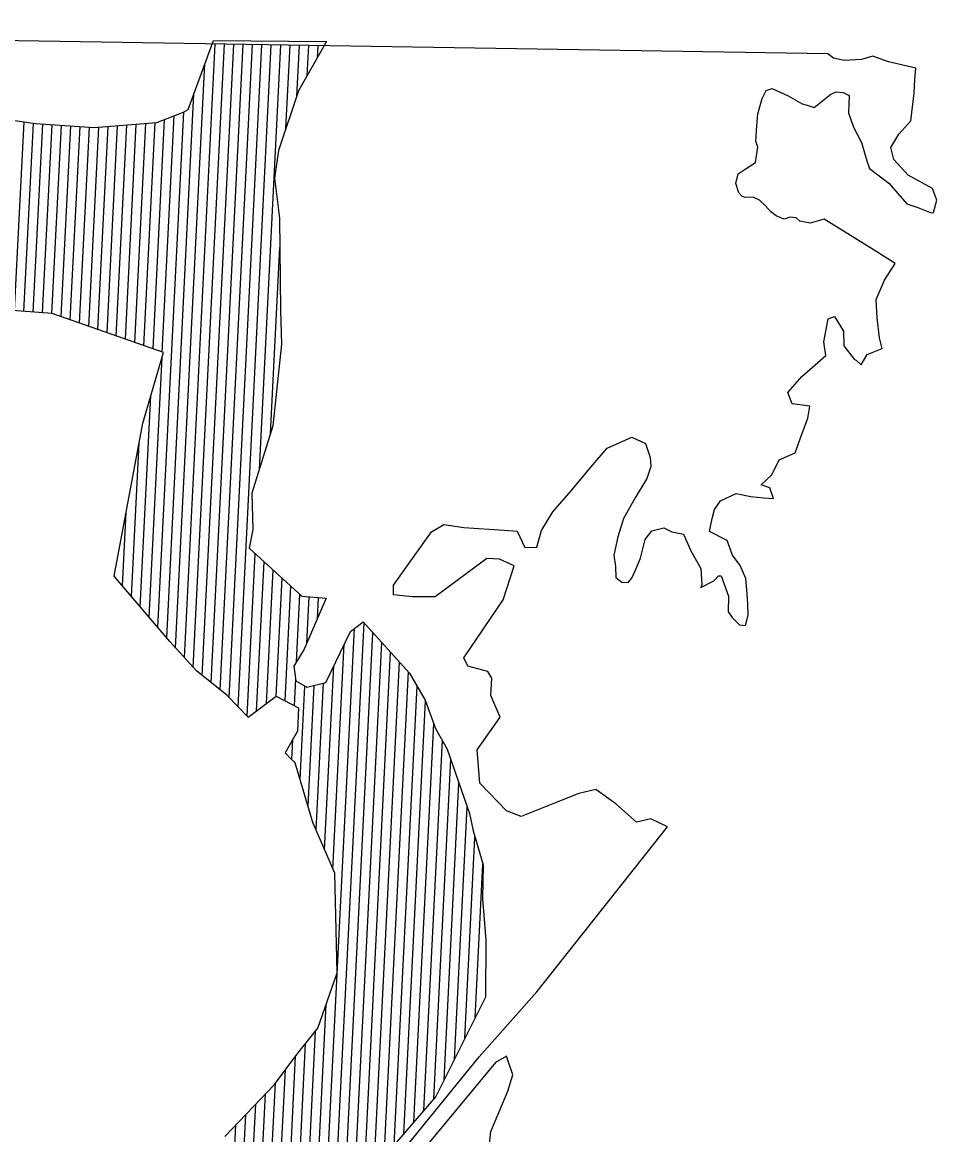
# Model space of a CAD drawing. Extents: x 1300404 to 1323571, y 234004 to 252077.
# Drawn here: x 1318680 to 1323571, y 246006 to 251957 of the extents above; entities that cross this region are included whole.
import ezdxf

# ---------------------------------------------------------------- set-up
doc = ezdxf.new("R2010")
doc.units = 0
doc.layers.add('R_Floodway', color=7, linetype='Continuous')
doc.layers.add('R_Flooplain', color=7, linetype='Continuous')

msp = doc.modelspace()

# ---------------------------------------------------------------- linework, layer by layer
at = {"layer": 'R_Floodway'}
for p, q in [((1319547.3, 248558.2), (1319711.7, 251840.5)), ((1319594.7, 248505.7), (1319761.7, 251839.7)), ((1319642.6, 248462.5), (1319811.8, 251838.9)), ((1319690.8, 248424.3), (1319861.8, 251838.1)), ((1319738.9, 248386.2), (1319911.8, 251837.3)), ((1319786.9, 248344.9), (1319961.8, 251836.5)), ((1319834.5, 248295.1), (1320011.9, 251835.7)), ((1319948.2, 249566.6), (1320061.9, 251834.9)), ((1320089.6, 251388.3), (1320111.9, 251834.1)), ((1320148.3, 251562), (1320161.9, 251833.3)), ((1320203.9, 251672), (1320212, 251832.5)), ((1320258.9, 251769.4), (1320262, 251831.7)), ((1319499.8, 248610.6), (1319656.4, 251734.5)), ((1319452.5, 248664.1), (1319598.3, 251574.6)), ((1319405.2, 248719.7), (1319543.3, 251476.9)), ((1319428.9, 250192), (1319492.3, 251456.9)), ((1318639, 250413.8), (1318689.6, 251423.6)), ((1318688.9, 250410.1), (1318739.3, 251416.4)), ((1318738.8, 250406.4), (1318789.1, 251412.2)), ((1318788.6, 250402.7), (1318839, 251408.9)), ((1318838.5, 250399), (1318888.9, 251405.7)), ((1318887.7, 250382.2), (1318938.8, 251402.4)), ((1318936.9, 250364.9), (1318988.7, 251399.1)), ((1318986.1, 250347.6), (1319038.6, 251395.8)), ((1319035.3, 250330.4), (1319088.7, 251396.1)), ((1319084.5, 250313.1), (1319139, 251400.1)), ((1319133.7, 250295.8), (1319189.2, 251404.1)), ((1319182.9, 250278.5), (1319239.5, 251408.1)), ((1319232.1, 250261.2), (1319289.8, 251412.1)), ((1319281.3, 250243.9), (1319340, 251416.1)), ((1319330.5, 250226.6), (1319390.3, 251420.1)), ((1319379.7, 250209.3), (1319441.2, 251437)), ((1320007.9, 249757.6), (1320057.7, 250752.2)), ((1319357.9, 248775.2), (1319427.5, 250164.5)), ((1319310.6, 248830.7), (1319367.2, 249959.1)), ((1319263.3, 248886.2), (1319304.4, 249706.2)), ((1319216.1, 248941.7), (1319235.8, 249336.7)), ((1319882, 248245.3), (1319925.6, 249114)), ((1319933.5, 248273.7), (1319973.5, 249070.6)), ((1319985.6, 248312.8), (1320021.3, 249027.2)), ((1320037.6, 248351.8), (1320069.2, 248983.7)), ((1320086.4, 248327.1), (1320117.1, 248940.3)), ((1320146.9, 248534.9), (1320165, 248896.8)), ((1320202, 248635.1), (1320214.4, 248883.7)), ((1320258.6, 248766.2), (1320264.3, 248879.3)), ((1320295.3, 245502), (1320456.2, 248713.8)), ((1320348.6, 245566.8), (1320507.8, 248744.1)), ((1320401.9, 245631.6), (1320555.2, 248691.7)), ((1320341.7, 247426.7), (1320401.9, 248629.6)), ((1320455.2, 245696.4), (1320602.7, 248639.2)), ((1320508.5, 245761.1), (1320650.1, 248586.8)), ((1320561.8, 245825.9), (1320697.5, 248534.4)), ((1320296.8, 247530.9), (1320346.1, 248514.8)), ((1320615.1, 245890.1), (1320745, 248481.9)), ((1320135.2, 248302.1), (1320142.3, 248443)), ((1320165.4, 247906.4), (1320190.5, 248406.3)), ((1320208.3, 247762.9), (1320240.7, 248409.5)), ((1320252, 247635.1), (1320291.4, 248422.8)), ((1320668.3, 245951.8), (1320791.2, 248406.3)), ((1320721.4, 246013.5), (1320837.3, 248325.6)), ((1320774.6, 246075.2), (1320881.2, 248204.1)), ((1320120.7, 248013.2), (1320126.1, 248119.9)), ((1320827.7, 246136.9), (1320926.8, 248114.6)), ((1320880.9, 246198.6), (1320971.8, 248013.5)), ((1320936, 246299.6), (1321015.5, 247886.2)), ((1320991.6, 246410.7), (1321059.2, 247758.9)), ((1321047.3, 246521.7), (1321101.1, 247596.1)), ((1321102.9, 246632.8), (1321143.9, 247451.6)), ((1320174, 244080.1), (1320305.5, 246704.2)), ((1320122.1, 244042.4), (1320248.2, 246560.3)), ((1320070.1, 244004.7), (1320194.8, 246493.8)), ((1320018.2, 243967.1), (1320141.3, 246426)), ((1319966.2, 243929.4), (1320087.7, 246353.6)), ((1319914.3, 243891.7), (1320034, 246281.2)), ((1319862.5, 243857.8), (1319981.1, 246224.4)), ((1319810.8, 243824.6), (1319928.2, 246169.2)), ((1319759.1, 243791.7), (1319875.4, 246114.1)), ((1319707.3, 243758.7), (1319822.6, 246059))]:
    msp.add_line(p, q, dxfattribs=at)
for points in [[(1318443.3, 251459.3), (1318750.8, 251414.8), (1319064.3, 251394.1), (1319399.5, 251420.8), (1319542.6, 251476.5), (1319567.5, 251489.8), (1319702.1, 251860.4), (1320306.6, 251854.2), (1320158, 251590.7), (1320050.2, 251271.9), (1320028.3, 251123), (1320056.3, 250908.6), (1320060.7, 250414.8), (1320066.3, 250235.5), (1320020.3, 249797.4), (1319908, 249437.7), (1319912.9, 249243.9), (1319893.4, 249143.3), (1320175.8, 248887.1), (1320305.9, 248875.7)], [(1319887.7, 248239.3), (1319774.4, 248358), (1319611.5, 248487.2), (1319469.3, 248644.4), (1319172.1, 248993.3), (1319324.3, 249813.1), (1319435, 250189.8), (1318840.5, 250398.8), (1318435.5, 250428.9)], [(1320305.9, 248875.7), (1320188.3, 248603.3), (1320132.9, 248511.8), (1320143.5, 248433.8), (1320202.3, 248399.4), (1320302.8, 248425.8), (1320434.9, 248697.4), (1320502.8, 248749.6), (1320750.5, 248475.8), (1320835.2, 248331.2), (1320890.5, 248178.4), (1320952.8, 248068.8), (1321071.1, 247724.1), (1321090.7, 247631.2), (1321144.6, 247449.4), (1321140.5, 247270.6), (1321158.4, 247047.1), (1321157.7, 246742.2), (1320891.7, 246211.2), (1320604.1, 245877.3)], [(1319887.7, 248239.3), (1320037.8, 248352), (1320158.1, 248290.3), (1320151.9, 248164.8), (1320085.7, 248049.6), (1320122.4, 248011.4)], [(1319763.2, 245997.1), (1320028.7, 246274.1), (1320153.2, 246442), (1320261.5, 246576.9), (1320363.3, 246871.8), (1320351.1, 247404.7), (1320234, 247676.8), (1320138.6, 247996.1), (1320106.2, 248026.7)]]:
    msp.add_lwpolyline(points, dxfattribs=at)
at = {"layer": 'R_Flooplain'}
for p, q in [((1322987.8, 251788), (1312427.7, 251957.1)), ((1323018.1, 251764.7), (1322987.8, 251788)), ((1323075.6, 251752.2), (1323018.1, 251764.7)), ((1323167.7, 251757.2), (1323075.6, 251752.2)), ((1323229.2, 251775.9), (1323167.7, 251757.2)), ((1323312.3, 251745.1), (1323229.2, 251775.9)), ((1323458.2, 251711.1), (1323312.3, 251745.1)), ((1323452.8, 251650.9), (1323458.2, 251711.1)), ((1323449.2, 251578.5), (1323452.8, 251650.9)), ((1322637.2, 251549.2), (1322658.7, 251591.7)), ((1322658.7, 251591.7), (1322690.6, 251602.2)), ((1322690.6, 251602.2), (1322775.8, 251564)), ((1322775.8, 251564), (1322851.1, 251521.5)), ((1322915.5, 251501.3), (1323003.7, 251571.9)), ((1323003.7, 251571.9), (1323033.3, 251584.9)), ((1323033.3, 251584.9), (1323069.4, 251580.7)), ((1323069.4, 251580.7), (1323102.5, 251564.5)), ((1323102.5, 251564.5), (1323097.9, 251472.8)), ((1323432.1, 251429.3), (1323449.2, 251578.5)), ((1322613.8, 251468.1), (1322637.2, 251549.2)), ((1322851.1, 251521.5), (1322877.3, 251512.9)), ((1322877.3, 251512.9), (1322915.5, 251501.3)), ((1322608.1, 251403.1), (1322613.8, 251468.1)), ((1323097.9, 251472.8), (1323125.6, 251396.4)), ((1322604, 251321), (1322608.1, 251403.1)), ((1323125.6, 251396.4), (1323167.5, 251314.4)), ((1323368, 251357.6), (1323432.1, 251429.3)), ((1322614.5, 251289.1), (1322604, 251321)), ((1323325.8, 251287.1), (1323368, 251357.6)), ((1322600.8, 251207.5), (1322614.5, 251289.1)), ((1323167.5, 251314.4), (1323196.4, 251216.2)), ((1323342, 251223.4), (1323325.8, 251287.1)), ((1322545.8, 251171.5), (1322600.8, 251207.5)), ((1323196.4, 251216.2), (1323211.3, 251174.3)), ((1323417.7, 251139.7), (1323342, 251223.4)), ((1322496, 251094.2), (1322508.3, 251146.8)), ((1322508.3, 251146.8), (1322545.8, 251171.5)), ((1323211.3, 251174.3), (1323313.9, 251096.5)), ((1322512.9, 251045), (1322496, 251094.2)), ((1323313.9, 251096.5), (1323410, 250985.2)), ((1323547.1, 251067.9), (1323417.7, 251139.7)), ((1322528.9, 251027.2), (1322512.9, 251045)), ((1322545.5, 251019.1), (1322528.9, 251027.2)), ((1323570.7, 251006.2), (1323547.1, 251067.9)), ((1322589.1, 251021.8), (1322545.5, 251019.1)), ((1322622.2, 251005.6), (1322589.1, 251021.8)), ((1322654.5, 250974.9), (1322622.2, 251005.6)), ((1322682.1, 250944.5), (1322654.5, 250974.9)), ((1323410, 250985.2), (1323469.5, 250965.3)), ((1323469.5, 250965.3), (1323540.7, 250937.5)), ((1323552.8, 250939.3), (1323570.7, 251006.2)), ((1322712.4, 250921.2), (1322682.1, 250944.5)), ((1322755.1, 250904.5), (1322712.4, 250921.2)), ((1322787.1, 250915), (1322755.1, 250904.5)), ((1322818.3, 250911), (1322787.1, 250915)), ((1322839.2, 250893), (1322818.3, 250911)), ((1322967.9, 250903.5), (1322894.3, 250883)), ((1323080.7, 250834.9), (1322967.9, 250903.5)), ((1323540.7, 250937.5), (1323552.8, 250939.3)), ((1322894.3, 250883), (1322839.2, 250893)), ((1323249.6, 250729.6), (1323080.7, 250834.9)), ((1323348.1, 250666.5), (1323249.6, 250729.6)), ((1323290.4, 250577.5), (1323348.1, 250666.5)), ((1323246.5, 250473.3), (1323290.4, 250577.5)), ((1323251.4, 250376.2), (1323246.5, 250473.3)), ((1322966.7, 250247.8), (1322989.8, 250370.1)), ((1322989.8, 250370.1), (1323024.3, 250382.8)), ((1323024.3, 250382.8), (1323071.2, 250305.5)), ((1323265.4, 250269.1), (1323251.4, 250376.2)), ((1323071.2, 250305.5), (1323074.5, 250225.4)), ((1323279.5, 250212.7), (1323265.4, 250269.1)), ((1322977.6, 250174.7), (1322966.7, 250247.8)), ((1323074.5, 250225.4), (1323129.1, 250155)), ((1323198.1, 250180.5), (1323279.5, 250212.7)), ((1322848.6, 250062.6), (1322977.6, 250174.7)), ((1323129.1, 250155), (1323140.8, 250147.1)), ((1323140.8, 250147.1), (1323166.2, 250124)), ((1323166.2, 250124), (1323198.1, 250180.5)), ((1322774.2, 249976.8), (1322848.6, 250062.6)), ((1322797.7, 249915.2), (1322774.2, 249976.8)), ((1322891.5, 249903.2), (1322797.7, 249915.2)), ((1322881, 249838.4), (1322891.5, 249903.2)), ((1322841.9, 249733.9), (1322881, 249838.4)), ((1321808.5, 249679.5), (1321939.7, 249738.2)), ((1321939.7, 249738.2), (1322012.9, 249703.1)), ((1322813.7, 249653), (1322841.9, 249733.9)), ((1321721.2, 249577.4), (1321808.5, 249679.5)), ((1322012.9, 249703.1), (1322038.3, 249629.2)), ((1322038.3, 249629.2), (1322040.7, 249580.7)), ((1322689.3, 249535.9), (1322727.2, 249616.3)), ((1322727.2, 249616.3), (1322813.7, 249653)), ((1321615.6, 249449.7), (1321721.2, 249577.4)), ((1322040.7, 249580.7), (1322020.6, 249516.4)), ((1322631, 249483.2), (1322689.3, 249535.9)), ((1322020.6, 249516.4), (1321957.3, 249413.1)), ((1322678.6, 249466.3), (1322631, 249483.2)), ((1321518.1, 249338.4), (1321615.6, 249449.7)), ((1322413.9, 249397.4), (1322498.1, 249436.7)), ((1322498.1, 249436.7), (1322577.1, 249420.6)), ((1322577.1, 249420.6), (1322644.5, 249412.4)), ((1322697.6, 249409.7), (1322678.6, 249466.3)), ((1321957.3, 249413.1), (1321896.2, 249302.5)), ((1322382.5, 249350.5), (1322413.9, 249397.4)), ((1322644.5, 249412.4), (1322697.6, 249409.7)), ((1321457.4, 249237.5), (1321518.1, 249338.4)), ((1321896.2, 249302.5), (1321864.7, 249204.8)), ((1322354.9, 249233.4), (1322370.4, 249302.8)), ((1322370.4, 249302.8), (1322382.5, 249350.5)), ((1320869.2, 249230.8), (1320934.1, 249271.1)), ((1320934.1, 249271.1), (1321042.1, 249253.5)), ((1321042.1, 249253.5), (1321256.8, 249240.3)), ((1321256.8, 249240.3), (1321326.6, 249234.4)), ((1321431.3, 249149.3), (1321457.4, 249237.5)), ((1322047.8, 249236.8), (1322111.5, 249252.9)), ((1322111.5, 249252.9), (1322154, 249231.4)), ((1320666.2, 248945.8), (1320869.2, 249230.8)), ((1321326.6, 249234.4), (1321368.3, 249147.6)), ((1321864.7, 249204.8), (1321842.9, 249106.7)), ((1321987.2, 249089.8), (1322011.6, 249190.2)), ((1322011.6, 249190.2), (1322047.8, 249236.8)), ((1322154, 249231.4), (1322216.2, 249218.6)), ((1322216.2, 249218.6), (1322255.3, 249129.5)), ((1322449.2, 249185.1), (1322354.9, 249233.4)), ((1322479.2, 249106.1), (1322449.2, 249185.1)), ((1321368.3, 249147.6), (1321431.3, 249149.3)), ((1322255.3, 249129.5), (1322308.7, 249034.9)), ((1321164.5, 249087.7), (1320888.2, 248883.8)), ((1321232, 249084.3), (1321164.5, 249087.7)), ((1321310.1, 249048.9), (1321232, 249084.3)), ((1321842.9, 249106.7), (1321851.9, 249045.8)), ((1321962.7, 249035.4), (1321987.2, 249089.8)), ((1322520, 249050.8), (1322479.2, 249106.1)), ((1321252.7, 248867.9), (1321310.1, 249048.9)), ((1321851.9, 249045.8), (1321853.9, 248987.6)), ((1321940.8, 248983.2), (1321962.7, 249035.4)), ((1322308.7, 249034.9), (1322314, 248947.5)), ((1322550.4, 248981.6), (1322520, 249050.8)), ((1320666.1, 248895), (1320666.2, 248945.8)), ((1321853.9, 248987.6), (1321886.5, 248961.8)), ((1321886.5, 248961.8), (1321920.3, 248960.1)), ((1321920.3, 248960.1), (1321940.8, 248983.2)), ((1322308.5, 248933.3), (1322378, 248968.5)), ((1322314, 248947.5), (1322308.5, 248933.3)), ((1322378, 248968.5), (1322403.5, 248996.2)), ((1322403.5, 248996.2), (1322418, 248995.5)), ((1322418, 248995.5), (1322456.2, 248887.1)), ((1322554.6, 248920.9), (1322550.4, 248981.6)), ((1320764.7, 248882.8), (1320666.1, 248895)), ((1320888.2, 248883.8), (1320764.7, 248882.8)), ((1322456.2, 248887.1), (1322454.4, 248802.5)), ((1322560.7, 248848), (1322554.6, 248920.9)), ((1321041.2, 248556.7), (1321252.7, 248867.9)), ((1322562.4, 248785), (1322560.7, 248848)), ((1322454.4, 248802.5), (1322477.1, 248772.3)), ((1322477.1, 248772.3), (1322516.3, 248734.1)), ((1322547.6, 248730.1), (1322562.4, 248785)), ((1322516.3, 248734.1), (1322547.6, 248730.1)), ((1321063.2, 248512.1), (1321041.2, 248556.7)), ((1321170.7, 248484.9), (1321063.2, 248512.1)), ((1321190.6, 248447.6), (1321170.7, 248484.9)), ((1321186.1, 248355.9), (1321190.6, 248447.6)), ((1321235.9, 248239.6), (1321186.1, 248355.9)), ((1321113.5, 248064.3), (1321235.9, 248239.6)), ((1321126.4, 247887.1), (1321113.5, 248064.3)), ((1321269.1, 247739.5), (1321126.4, 247887.1)), ((1321656, 247831.3), (1321517.7, 247775.4)), ((1321746.6, 247853.4), (1321656, 247831.3)), ((1321854, 247775.4), (1321746.6, 247853.4)), ((1321517.7, 247775.4), (1321347.4, 247709)), ((1321965.3, 247677.8), (1321854, 247775.4)), ((1321347.4, 247709), (1321269.1, 247739.5)), ((1322041.2, 247695.8), (1321965.3, 247677.8)), ((1322131, 247652.6), (1322041.2, 247695.8)), ((1321431.3, 246770.8), (1322131, 247652.6)), ((1321123.7, 246423.3), (1321431.3, 246770.8)), ((1320316.9, 245430.8), (1321123.7, 246423.3)), ((1321211.7, 246392.3), (1320362.3, 245370.5)), ((1321269, 246425.7), (1321211.7, 246392.3)), ((1321302.8, 246327.2), (1321269, 246425.7)), ((1321276.6, 246239), (1321302.8, 246327.2)), ((1321186, 246023.4), (1321276.6, 246239)), ((1321150.4, 245696.1), (1321186, 246023.4))]:
    msp.add_line(p, q, dxfattribs=at)

doc.saveas('drawing.dxf')
